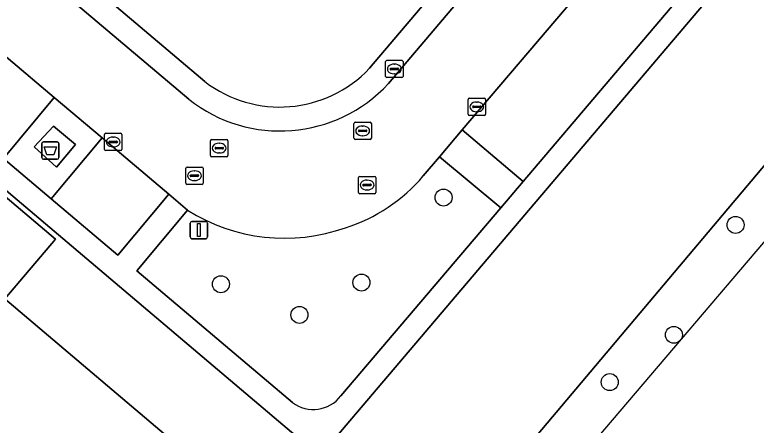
# Model space of a CAD drawing. Extents: x 156412 to 157779, y 382335 to 383768.
# Drawn here: x 156882.21 to 156924.94, y 382367.58 to 382391.25 of the extents above; entities that cross this region are included whole.
import ezdxf

# ---------------------------------------------------------------- set-up
doc = ezdxf.new("R2010")
doc.units = 0
for name, color, linetype in [('IMGEO_Afval_apart_plaats', 7, 'Continuous'), ('IMGEO_Berm_groen', 7, 'Continuous'), ('IMGEO_Boom', 7, 'Continuous'), ('IMGEO_Erf', 7, 'Continuous'), ('IMGEO_Groenvoorziening', 7, 'Continuous'), ('IMGEO_Kolk', 7, 'Continuous'), ('IMGEO_Lichtmast', 7, 'Continuous'), ('IMGEO_Pand', 7, 'Continuous'), ('IMGEO_Parkeervlak_open', 7, 'Continuous'), ('IMGEO_Rijbaan_lokaal_open', 7, 'Continuous'), ('IMGEO_Rioolput', 7, 'Continuous'), ('IMGEO_Voetpad_gesloten', 7, 'Continuous'), ('IMGEO_Voetpad_open', 7, 'Continuous')]:
    doc.layers.add(name, color=color, linetype=linetype)

msp = doc.modelspace()

# ---------------------------------------------------------------- linework, layer by layer
at = {"layer": 'IMGEO_Afval_apart_plaats'}
for p, q in [((156883.756, 382383.02), (156883.756, 382383.82)), ((156883.756, 382383.82), (156883.756, 382383.02)), ((156883.856, 382383.92), (156884.646, 382383.92)), ((156884.646, 382383.92), (156883.856, 382383.92)), ((156884.746, 382383.82), (156884.746, 382383.02)), ((156884.746, 382383.02), (156884.746, 382383.82)), ((156884.646, 382382.92), (156883.856, 382382.92)), ((156883.856, 382382.92), (156884.646, 382382.92))]:
    msp.add_line(p, q, dxfattribs=at)
msp.add_lwpolyline([(156883.899, 382383.634), (156884.603, 382383.634), (156884.454, 382383.164), (156884.048, 382383.164), (156883.899, 382383.634)], dxfattribs=at)
for centre, start, end in [((156883.856, 382383.82), 90, 180), ((156883.856, 382383.82), 90, 180), ((156884.646, 382383.82), 0, 90), ((156884.646, 382383.82), 360, 90), ((156883.856, 382383.02), 180, 270), ((156883.856, 382383.02), 180, 270), ((156884.646, 382383.02), 270, 0), ((156884.646, 382383.02), 270, 0)]:
    msp.add_arc(centre, 0.1, start, end, dxfattribs=at)
at = {"layer": 'IMGEO_Berm_groen'}
for points in [[(157074.961, 382558.008), (157060.161, 382560.549), (157061.023, 382555.16), (157061.158, 382553.088), (157061.114, 382551.013), (157060.892, 382548.95), (157060.494, 382546.913), (157059.923, 382544.917), (157059.182, 382542.978), (157058.277, 382541.11), (157057.216, 382539.327), (157056.005, 382537.641), (156893.199, 382344.307), (156887.078, 382336.95), (156888.962, 382335.351)], [(156888.962, 382335.351), (156893.579, 382340.772), (156916.206, 382367.343), (156936.316, 382390.956), (156977.262, 382439.269), (157000, 382466.098), (157028.733, 382500), (157076.181, 382555.983)], [(156910.22, 382380.117), (156906.687, 382383.063), (156905.751, 382381.96)], [(156892.165, 382379.985), (156889.231, 382376.475), (156898.211, 382368.879)], [(156901.006, 382369.261), (156910.22, 382380.117)]]:
    msp.add_lwpolyline(points, dxfattribs=at)
for centre, radius, start, end in [((156898.319, 382388.235), 9.727, 287.6227, 319.8222), ((156897.762, 382388.822), 10.46, 237.6499, 289.5578), ((156899.413, 382370.498), 2.016, 233.3949, 322.1702)]:
    msp.add_arc(centre, radius, start, end, dxfattribs=at)
at = {"layer": 'IMGEO_Boom'}
for centre in [(156906.921, 382380.706), (156923.754, 382379.127), (156894.087, 382375.707), (156902.185, 382375.801), (156898.614, 382373.937), (156920.195, 382372.79), (156916.496, 382370.063)]:
    msp.add_circle(centre, 0.489, dxfattribs=at)
at = {"layer": 'IMGEO_Erf'}
for points in [[(156857.185, 382417.834), (156874.942, 382402.819), (156879.807, 382408.572), (156877.423, 382410.629), (156880.711, 382414.439), (156883.099, 382412.382), (156887.749, 382417.764), (156888.719, 382416.926), (156876.01, 382401.916), (156893.156, 382387.398)], [(156902.659, 382388.166), (156924.214, 382413.601)], [(156880.618, 382342.431), (156900.614, 382364.989), (156899.797, 382365.794), (156880.938, 382381.751)], [(156880.749, 382381.527), (156884.553, 382378.309), (156881.639, 382374.864), (156894.216, 382364.192), (156881.054, 382348.684)]]:
    msp.add_lwpolyline(points, dxfattribs=at)
msp.add_arc((156897.482, 382393.043), 7.112, 232.5326, 316.7082, dxfattribs=at)
at = {"layer": 'IMGEO_Groenvoorziening'}
msp.add_lwpolyline([(157007.195, 382502.44), (157001.79, 382496.06), (156999.613, 382493.491), (156945.456, 382429.481), (156942.049, 382425.461), (156946.916, 382421.548), (156922.237, 382392.249), (156899.797, 382365.794), (156900.614, 382364.989), (156880.618, 382342.431), (156887.078, 382336.95), (156893.199, 382344.307), (157056.005, 382537.641)], dxfattribs=at)
at = {"layer": 'IMGEO_Kolk'}
for p, q in [((156903.581, 382387.701), (156903.581, 382388.553)), ((156903.656, 382388.627), (156904.508, 382388.627)), ((156904.582, 382388.553), (156904.582, 382387.701)), ((156903.84, 382388.121), (156903.84, 382388.133)), ((156904.278, 382388.084), (156903.88, 382388.084)), ((156903.883, 382388.17), (156904.281, 382388.17)), ((156904.069, 382388.407), (156904.094, 382388.407)), ((156904.324, 382388.133), (156904.324, 382388.121)), ((156904.508, 382387.627), (156903.656, 382387.627)), ((156904.092, 382387.847), (156904.067, 382387.847)), ((156908.337, 382385.514), (156908.337, 382386.366)), ((156908.412, 382386.44), (156909.264, 382386.44)), ((156909.338, 382386.366), (156909.338, 382385.514)), ((156908.596, 382385.934), (156908.596, 382385.946)), ((156908.639, 382385.983), (156909.037, 382385.983)), ((156908.825, 382386.22), (156908.85, 382386.22)), ((156909.08, 382385.946), (156909.08, 382385.934)), ((156909.034, 382385.897), (156908.636, 382385.897)), ((156908.848, 382385.66), (156908.823, 382385.66)), ((156909.264, 382385.44), (156908.412, 382385.44)), ((156887.377, 382383.488), (156887.377, 382384.34)), ((156887.452, 382384.414), (156888.304, 382384.414)), ((156888.378, 382384.34), (156888.378, 382383.488)), ((156887.636, 382383.908), (156887.636, 382383.92)), ((156888.074, 382383.871), (156887.676, 382383.871)), ((156887.679, 382383.957), (156888.077, 382383.957)), ((156887.865, 382384.194), (156887.89, 382384.194)), ((156888.12, 382383.92), (156888.12, 382383.908)), ((156888.304, 382383.414), (156887.452, 382383.414)), ((156887.888, 382383.634), (156887.863, 382383.634))]:
    msp.add_line(p, q, dxfattribs=at)
for points in [[(156903.581, 382387.701), (156903.581, 382388.553)], [(156903.656, 382388.627), (156904.508, 382388.627)], [(156904.582, 382388.553), (156904.582, 382387.701)], [(156904.508, 382387.627), (156903.656, 382387.627)], [(156908.337, 382385.514), (156908.337, 382386.366)], [(156908.412, 382386.44), (156909.264, 382386.44)], [(156909.338, 382386.366), (156909.338, 382385.514)], [(156909.264, 382385.44), (156908.412, 382385.44)], [(156887.377, 382383.488), (156887.377, 382384.34)], [(156887.452, 382384.414), (156888.304, 382384.414)], [(156888.378, 382384.34), (156888.378, 382383.488)], [(156888.304, 382383.414), (156887.452, 382383.414)]]:
    msp.add_lwpolyline(points, dxfattribs=at)
for centre, radius, start, end in [((156903.658, 382388.551), 0.0765, 91.552, 178.448), ((156903.658, 382388.551), 0.0765, 91.552, 178.448), ((156904.506, 382388.551), 0.0765, 1.552, 88.448), ((156904.506, 382388.551), 0.0765, 1.552, 88.448), ((156903.88, 382388.13), 0.0403, 85.8775, 175.7526), ((156903.877, 382388.12), 0.0366, 178.938, 274.7102), ((156904.281, 382388.127), 0.043, 264.8664, 352.4533), ((156904.285, 382388.132), 0.0386, 1.7309, 96.639), ((156903.658, 382387.703), 0.0765, 181.552, 268.448), ((156903.658, 382387.703), 0.0765, 181.552, 268.448), ((156904.506, 382387.703), 0.0765, 271.552, 358.448), ((156904.506, 382387.703), 0.0765, 271.552, 358.448), ((156908.414, 382386.364), 0.0765, 91.552, 178.448), ((156908.414, 382386.364), 0.0765, 91.552, 178.448), ((156909.262, 382386.364), 0.0765, 1.552, 88.448), ((156909.262, 382386.364), 0.0765, 1.552, 88.448), ((156908.636, 382385.943), 0.0403, 85.8775, 175.7526), ((156908.633, 382385.933), 0.0366, 178.938, 274.7102), ((156909.037, 382385.94), 0.043, 264.8664, 352.4533), ((156909.041, 382385.945), 0.0386, 1.7309, 96.639), ((156908.414, 382385.516), 0.0765, 181.552, 268.448), ((156908.414, 382385.516), 0.0765, 181.552, 268.448), ((156909.262, 382385.516), 0.0765, 271.552, 358.448), ((156909.262, 382385.516), 0.0765, 271.552, 358.448), ((156887.454, 382384.338), 0.0765, 91.552, 178.448), ((156887.454, 382384.338), 0.0765, 91.552, 178.448), ((156888.302, 382384.338), 0.0765, 1.552, 88.448), ((156888.302, 382384.338), 0.0765, 1.552, 88.448), ((156887.676, 382383.917), 0.0403, 85.8775, 175.7526), ((156887.673, 382383.907), 0.0366, 178.938, 274.7102), ((156888.077, 382383.914), 0.043, 264.8664, 352.4533), ((156888.081, 382383.919), 0.0386, 1.7309, 96.639), ((156887.454, 382383.49), 0.0765, 181.552, 268.448), ((156887.454, 382383.49), 0.0765, 181.552, 268.448), ((156888.302, 382383.49), 0.0765, 271.552, 358.448), ((156888.302, 382383.49), 0.0765, 271.552, 358.448)]:
    msp.add_arc(centre, radius, start, end, dxfattribs=at)
for centre, major_axis, ratio, start_param, end_param in [((156904.068, 382388.127), (-0.387, 0.002), 0.722429, 4.712389, 7.853982), ((156904.093, 382388.127), (-0.39, 0.002), 0.717154, 1.570796, 4.712389), ((156908.824, 382385.94), (-0.387, 0.002), 0.722429, 4.712389, 7.853982), ((156908.849, 382385.94), (-0.39, 0.002), 0.717154, 1.570796, 4.712389), ((156887.864, 382383.914), (-0.387, 0.002), 0.722429, 4.712389, 7.853982), ((156887.889, 382383.914), (-0.39, 0.002), 0.717154, 1.570796, 4.712389)]:
    msp.add_ellipse(centre, major_axis=major_axis, ratio=ratio, start_param=start_param, end_param=end_param, dxfattribs=at)
at = {"layer": 'IMGEO_Lichtmast'}
for p, q in [((156892.318, 382378.434), (156892.318, 382379.234)), ((156892.318, 382379.234), (156892.318, 382378.434)), ((156892.418, 382379.334), (156893.208, 382379.334)), ((156893.208, 382379.334), (156892.418, 382379.334)), ((156893.308, 382379.234), (156893.308, 382378.434)), ((156893.308, 382378.434), (156893.308, 382379.234)), ((156893.208, 382378.334), (156892.418, 382378.334)), ((156892.418, 382378.334), (156893.208, 382378.334))]:
    msp.add_line(p, q, dxfattribs=at)
msp.add_lwpolyline([(156892.738, 382379.209), (156892.888, 382379.209), (156892.888, 382378.459), (156892.738, 382378.459), (156892.738, 382379.209)], dxfattribs=at)
for centre, start, end in [((156892.418, 382379.234), 90, 180), ((156892.418, 382379.234), 90, 180), ((156893.208, 382379.234), 0, 90), ((156893.208, 382379.234), 360, 90), ((156892.418, 382378.434), 180, 270), ((156892.418, 382378.434), 180, 270), ((156893.208, 382378.434), 270, 0), ((156893.208, 382378.434), 270, 0)]:
    msp.add_arc(centre, 0.1, start, end, dxfattribs=at)
at = {"layer": 'IMGEO_Pand'}
msp.add_lwpolyline([(156881.054, 382348.684), (156894.216, 382364.192), (156881.639, 382374.864)], dxfattribs=at)
at = {"layer": 'IMGEO_Parkeervlak_open'}
for points in [[(156921.291, 382393.174), (156917.784, 382396.135), (156907.997, 382384.606), (156911.513, 382381.644)], [(156891.089, 382380.895), (156887.238, 382384.148), (156884.303, 382380.643), (156888.144, 382377.394)], [(156881.639, 382374.864), (156884.553, 382378.309), (156880.749, 382381.527), (156873.023, 382372.383), (156876.827, 382369.169)]]:
    msp.add_lwpolyline(points, close=True, dxfattribs=at)
at = {"layer": 'IMGEO_Rijbaan_lokaal_open'}
for points in [[(156808.554, 382450.748), (156809.556, 382449.899), (156814.14, 382446.014), (156816.15, 382444.311), (156819.362, 382441.59), (156823.304, 382438.249), (156827.897, 382434.359), (156831.828, 382431.028), (156835.024, 382428.321), (156837.066, 382426.591), (156839.363, 382424.645), (156843.196, 382421.398), (156849.115, 382416.384), (156853.042, 382413.045), (156860.624, 382406.633), (156866.4, 382401.754), (156868.942, 382399.606), (156874.7, 382394.741), (156877.228, 382392.605), (156879.193, 382390.945), (156884.481, 382386.477), (156887.238, 382384.148), (156891.089, 382380.895), (156892.165, 382379.985)], [(156892.232, 382386.377), (156874.527, 382401.352), (156856.274, 382416.843)], [(156927.038, 382415.052), (156926.625, 382414.568), (156926.041, 382413.904), (156926.185, 382413.78), (156903.742, 382387.286)], [(156905.751, 382381.96), (156906.687, 382383.063), (156907.997, 382384.606), (156917.784, 382396.135), (156921.019, 382399.928), (156929.162, 382409.541)]]:
    msp.add_lwpolyline(points, dxfattribs=at)
msp.add_lwpolyline([(156879.193, 382390.945), (156876.211, 382387.486), (156881.551, 382382.97), (156884.481, 382386.477)], close=True, dxfattribs=at)
for centre, radius, start, end in [((156897.497, 382393.041), 8.493, 231.6927, 317.3384), ((156898.319, 382388.235), 9.727, 287.6227, 319.8222), ((156897.762, 382388.822), 10.46, 237.6499, 289.5578)]:
    msp.add_arc(centre, radius, start, end, dxfattribs=at)
at = {"layer": 'IMGEO_Rioolput'}
for p, q in [((156901.757, 382384.129), (156901.757, 382384.981)), ((156901.832, 382385.055), (156902.684, 382385.055)), ((156902.245, 382384.835), (156902.27, 382384.835)), ((156902.758, 382384.981), (156902.758, 382384.129)), ((156902.016, 382384.549), (156902.016, 382384.561)), ((156902.454, 382384.512), (156902.056, 382384.512)), ((156902.059, 382384.598), (156902.457, 382384.598)), ((156902.268, 382384.275), (156902.243, 382384.275)), ((156902.5, 382384.561), (156902.5, 382384.549)), ((156893.49, 382383.134), (156893.49, 382383.986)), ((156893.565, 382384.06), (156894.417, 382384.06)), ((156893.978, 382383.84), (156894.003, 382383.84)), ((156894.491, 382383.986), (156894.491, 382383.134)), ((156902.684, 382384.055), (156901.832, 382384.055)), ((156893.749, 382383.554), (156893.749, 382383.566)), ((156894.187, 382383.517), (156893.789, 382383.517)), ((156893.792, 382383.603), (156894.19, 382383.603)), ((156894.233, 382383.566), (156894.233, 382383.554)), ((156894.417, 382383.06), (156893.565, 382383.06)), ((156894.001, 382383.28), (156893.976, 382383.28)), ((156892.058, 382381.543), (156892.058, 382382.395)), ((156892.133, 382382.469), (156892.985, 382382.469)), ((156892.546, 382382.249), (156892.571, 382382.249)), ((156893.059, 382382.395), (156893.059, 382381.543)), ((156892.317, 382381.963), (156892.317, 382381.975)), ((156892.755, 382381.926), (156892.357, 382381.926)), ((156892.36, 382382.012), (156892.758, 382382.012)), ((156892.569, 382381.689), (156892.544, 382381.689)), ((156892.801, 382381.975), (156892.801, 382381.963)), ((156902.01, 382381.006), (156902.01, 382381.858)), ((156902.085, 382381.932), (156902.937, 382381.932)), ((156902.498, 382381.712), (156902.523, 382381.712)), ((156903.011, 382381.858), (156903.011, 382381.006)), ((156892.985, 382381.469), (156892.133, 382381.469)), ((156902.269, 382381.426), (156902.269, 382381.438)), ((156902.707, 382381.389), (156902.309, 382381.389)), ((156902.312, 382381.475), (156902.71, 382381.475)), ((156902.753, 382381.438), (156902.753, 382381.426)), ((156902.937, 382380.932), (156902.085, 382380.932)), ((156902.521, 382381.152), (156902.496, 382381.152))]:
    msp.add_line(p, q, dxfattribs=at)
for points in [[(156901.757, 382384.129), (156901.757, 382384.981)], [(156901.832, 382385.055), (156902.684, 382385.055)], [(156902.758, 382384.981), (156902.758, 382384.129)], [(156893.49, 382383.134), (156893.49, 382383.986)], [(156893.565, 382384.06), (156894.417, 382384.06)], [(156894.491, 382383.986), (156894.491, 382383.134)], [(156902.684, 382384.055), (156901.832, 382384.055)], [(156894.417, 382383.06), (156893.565, 382383.06)], [(156892.058, 382381.543), (156892.058, 382382.395)], [(156892.133, 382382.469), (156892.985, 382382.469)], [(156893.059, 382382.395), (156893.059, 382381.543)], [(156902.01, 382381.006), (156902.01, 382381.858)], [(156902.085, 382381.932), (156902.937, 382381.932)], [(156903.011, 382381.858), (156903.011, 382381.006)], [(156892.985, 382381.469), (156892.133, 382381.469)], [(156902.937, 382380.932), (156902.085, 382380.932)]]:
    msp.add_lwpolyline(points, dxfattribs=at)
for centre, radius, start, end in [((156901.834, 382384.979), 0.0765, 91.552, 178.448), ((156901.834, 382384.979), 0.0765, 91.552, 178.448), ((156902.682, 382384.979), 0.0765, 1.552, 88.448), ((156902.682, 382384.979), 0.0765, 1.552, 88.448), ((156902.056, 382384.558), 0.0403, 85.8775, 175.7526), ((156902.053, 382384.548), 0.0366, 178.938, 274.7102), ((156902.457, 382384.555), 0.043, 264.8664, 352.4533), ((156902.461, 382384.56), 0.0386, 1.7309, 96.639), ((156893.567, 382383.984), 0.0765, 91.552, 178.448), ((156893.567, 382383.984), 0.0765, 91.552, 178.448), ((156894.415, 382383.984), 0.0765, 1.552, 88.448), ((156894.415, 382383.984), 0.0765, 1.552, 88.448), ((156901.834, 382384.131), 0.0765, 181.552, 268.448), ((156901.834, 382384.131), 0.0765, 181.552, 268.448), ((156902.682, 382384.131), 0.0765, 271.552, 358.448), ((156902.682, 382384.131), 0.0765, 271.552, 358.448), ((156893.789, 382383.563), 0.0403, 85.8775, 175.7526), ((156893.786, 382383.553), 0.0366, 178.938, 274.7102), ((156894.19, 382383.56), 0.043, 264.8664, 352.4533), ((156894.194, 382383.565), 0.0386, 1.7309, 96.639), ((156893.567, 382383.136), 0.0765, 181.552, 268.448), ((156893.567, 382383.136), 0.0765, 181.552, 268.448), ((156894.415, 382383.136), 0.0765, 271.552, 358.448), ((156894.415, 382383.136), 0.0765, 271.552, 358.448), ((156892.135, 382382.393), 0.0765, 91.552, 178.448), ((156892.135, 382382.393), 0.0765, 91.552, 178.448), ((156892.983, 382382.393), 0.0765, 1.552, 88.448), ((156892.983, 382382.393), 0.0765, 1.552, 88.448), ((156892.357, 382381.972), 0.0403, 85.8775, 175.7526), ((156892.354, 382381.962), 0.0366, 178.938, 274.7102), ((156892.758, 382381.969), 0.043, 264.8664, 352.4533), ((156892.762, 382381.974), 0.0386, 1.7309, 96.639), ((156902.087, 382381.856), 0.0765, 91.552, 178.448), ((156902.087, 382381.856), 0.0765, 91.552, 178.448), ((156902.935, 382381.856), 0.0765, 1.552, 88.448), ((156902.935, 382381.856), 0.0765, 1.552, 88.448), ((156892.135, 382381.545), 0.0765, 181.552, 268.448), ((156892.135, 382381.545), 0.0765, 181.552, 268.448), ((156892.983, 382381.545), 0.0765, 271.552, 358.448), ((156892.983, 382381.545), 0.0765, 271.552, 358.448), ((156902.309, 382381.435), 0.0403, 85.8775, 175.7526), ((156902.306, 382381.425), 0.0366, 178.938, 274.7102), ((156902.71, 382381.432), 0.043, 264.8664, 352.4533), ((156902.714, 382381.437), 0.0386, 1.7309, 96.639), ((156902.087, 382381.008), 0.0765, 181.552, 268.448), ((156902.087, 382381.008), 0.0765, 181.552, 268.448), ((156902.935, 382381.008), 0.0765, 271.552, 358.448), ((156902.935, 382381.008), 0.0765, 271.552, 358.448)]:
    msp.add_arc(centre, radius, start, end, dxfattribs=at)
for centre, major_axis, ratio, start_param, end_param in [((156902.244, 382384.555), (-0.387, 0.002), 0.722429, 4.712389, 7.853982), ((156902.269, 382384.555), (-0.39, 0.002), 0.717154, 1.570796, 4.712389), ((156893.977, 382383.56), (-0.387, 0.002), 0.722429, 4.712389, 7.853982), ((156894.002, 382383.56), (-0.39, 0.002), 0.717154, 1.570796, 4.712389), ((156892.545, 382381.969), (-0.387, 0.002), 0.722429, 4.712389, 7.853982), ((156892.57, 382381.969), (-0.39, 0.002), 0.717154, 1.570796, 4.712389), ((156902.497, 382381.432), (-0.387, 0.002), 0.722429, 4.712389, 7.853982), ((156902.522, 382381.432), (-0.39, 0.002), 0.717154, 1.570796, 4.712389)]:
    msp.add_ellipse(centre, major_axis=major_axis, ratio=ratio, start_param=start_param, end_param=end_param, dxfattribs=at)
at = {"layer": 'IMGEO_Voetpad_gesloten'}
msp.add_lwpolyline([(156885.697, 382383.76), (156884.442, 382384.836), (156883.33, 382383.631), (156884.601, 382382.467)], close=True, dxfattribs=at)
at = {"layer": 'IMGEO_Voetpad_open'}
for points in [[(156794.793, 382458.992), (156802.386, 382467.905), (156803.522, 382469.239), (156808.479, 382475.058), (156810.033, 382476.883), (156811.563, 382478.679), (156814.902, 382482.597), (156818.136, 382486.392), (156824.64, 382494.023), (156826.198, 382495.85), (156827.163, 382496.983), (156832.477, 382503.264), (156832.153, 382503.644), (156831.533, 382504.167), (156810.572, 382479.519), (156791.675, 382457.364), (156821.763, 382431.828), (156849.783, 382408.111), (156876.247, 382385.72), (156880.938, 382381.751), (156899.797, 382365.794), (156922.237, 382392.249)], [(156922.237, 382392.249), (156946.916, 382421.548), (156942.049, 382425.461), (156941.002, 382424.226), (156944.906, 382421.224), (156934.311, 382408.541), (156930.458, 382411.786), (156929.612, 382410.788), (156933.456, 382407.552), (156932.656, 382406.607), (156924.524, 382396.985), (156921.291, 382393.174), (156911.513, 382381.644), (156910.22, 382380.117), (156901.006, 382369.261)], [(156893.156, 382387.398), (156876.01, 382401.916), (156874.942, 382402.819), (156857.185, 382417.834)], [(156856.274, 382416.843), (156874.527, 382401.352), (156892.232, 382386.377)], [(156926.185, 382413.78), (156924.214, 382413.601), (156902.659, 382388.166)], [(156903.742, 382387.286), (156926.185, 382413.78)], [(156898.211, 382368.879), (156889.231, 382376.475), (156892.165, 382379.985), (156891.089, 382380.895), (156888.144, 382377.394), (156884.303, 382380.643), (156881.551, 382382.97)]]:
    msp.add_lwpolyline(points, dxfattribs=at)
for points in [[(156884.481, 382386.477), (156881.551, 382382.97), (156884.303, 382380.643), (156887.238, 382384.148)], [(156885.697, 382383.76), (156884.601, 382382.467), (156883.33, 382383.631), (156884.442, 382384.836)], [(156907.997, 382384.606), (156906.687, 382383.063), (156910.22, 382380.117), (156911.513, 382381.644)]]:
    msp.add_lwpolyline(points, close=True, dxfattribs=at)
for centre, radius, start, end in [((156897.482, 382393.043), 7.112, 232.5326, 316.7082), ((156897.497, 382393.041), 8.493, 231.6927, 317.3384), ((156899.413, 382370.498), 2.016, 233.3949, 322.1702)]:
    msp.add_arc(centre, radius, start, end, dxfattribs=at)

doc.saveas('drawing.dxf')
